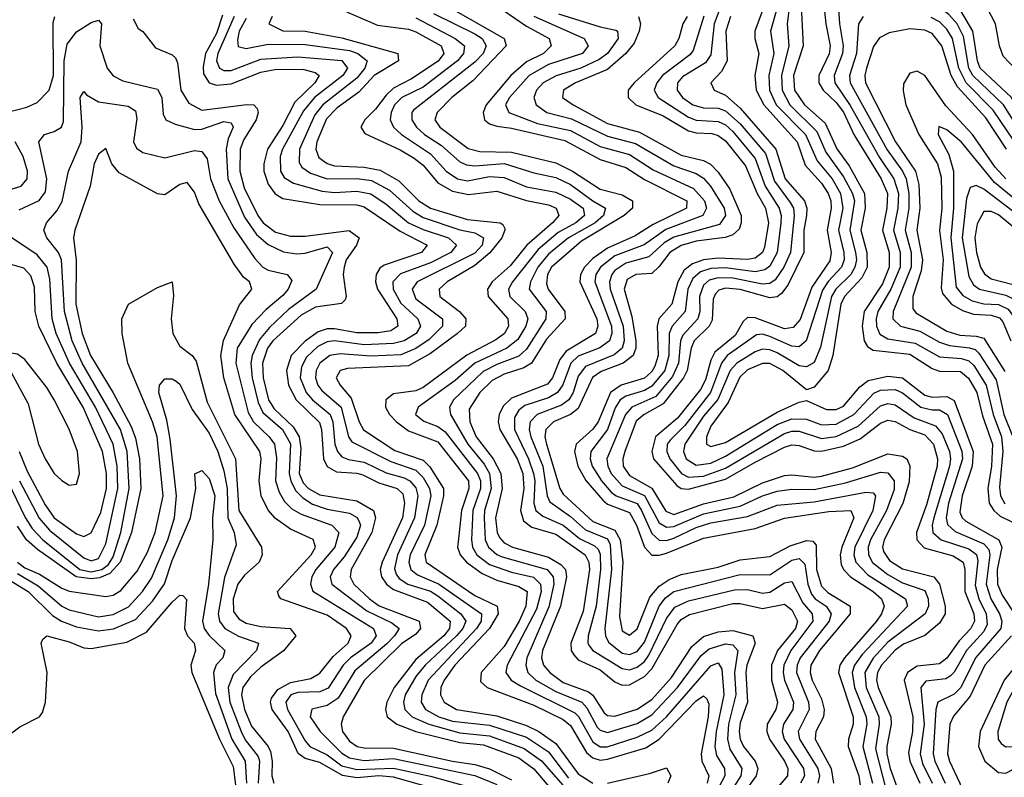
# Model space of a CAD drawing. Header units: inches. Extents: x 501365 to 657855, y 482276 to 547543.
# Tile 774 of 957: x 597236 to 599906, y 540566 to 542621. Entities that reach past the tile are written whole.
import ezdxf

# ---------------------------------------------------------------- set-up
doc = ezdxf.new("R2010")
doc.units = ezdxf.units.IN
doc.header["$MEASUREMENT"] = 0
doc.layers.add('A5594', color=7, linetype='Continuous')

msp = doc.modelspace()

# ---------------------------------------------------------------- linework, layer by layer
at = {"layer": 'A5594', "color": 5}
for points, elevation in [([(600000, 542263.9), (599970, 542285.3), (599903.7, 542390), (599820.3, 542470), (599810.1, 542490.1), (599795.5, 542575.5), (599777.8, 542610), (599755.8, 542635.8), (599730, 542654.5), (599710, 542662.8), (599613.9, 542673.9), (599590, 542681.5), (599576.2, 542690), (599569.3, 542709.3), (599583.1, 542750), (599616.8, 542803.2), (599635.5, 542844.5), (599652.9, 542947.1), (599666.5, 542993.5), (599690, 543016.8), (599750, 543023.3), (599870, 542989), (599990, 542984.8), (600000, 542988.6)], 3740), ([(600000, 542300), (599980.1, 542320.1), (599925.1, 542410), (599840.6, 542490), (599833.2, 542510), (599820.9, 542590), (599787.5, 542647.5), (599745.9, 542685.9), (599656, 542716), (599637.1, 542730), (599635.7, 542750), (599670, 542850), (599682.2, 542937.8), (599698.3, 542961.7), (599710, 542970.5), (599730, 542975.7), (599770, 542974.8), (599870, 542946), (599990, 542940.9), (600000, 542944.8)], 3720), ([(600000, 542408.9), (599971.5, 542450), (599902.5, 542522.5), (599892.8, 542550), (599882.1, 542610), (599850.6, 542670.6), (599810, 542720.2), (599752.4, 542770), (599742.4, 542790), (599739.6, 542830), (599743.1, 542850), (599756.6, 542863.4), (599810, 542865.9), (599990, 542847.9), (600000, 542849.2)], 3680), ([(599403.9, 542783.9), (599422, 542610), (599433.4, 542550), (599431, 542529), (599403.2, 542470), (599403.4, 542450), (599414.3, 542430), (599450, 542396.4), (599470.3, 542370.3), (599497.7, 542310), (599572.1, 542190), (599589.4, 542150), (599587.8, 542110), (599575.2, 542050), (599593.3, 541990), (599593.5, 541950), (599575.2, 541904.8), (599525.9, 541830), (599520.6, 541790), (599526.3, 541750), (599535.1, 541735.1), (599550, 541724.5), (599650, 541713.8), (599710, 541675.3), (599730, 541668.2), (599786.9, 541666.9), (599808.5, 541648.5), (599831, 541610), (599846.7, 541546.7), (599874.1, 541470), (599871.1, 541410), (599861.2, 541350), (599864.6, 541310), (599877.5, 541290), (599894.9, 541274.9), (599948.7, 541248.7)], 3720), ([(599350.2, 542749.8), (599360.7, 542550), (599334.4, 542470), (599336.8, 542430), (599364.5, 542390), (599420.5, 542340.5), (599451.4, 542271.4), (599484.9, 542224.9), (599526.7, 542150), (599529, 542110), (599517.2, 542050), (599533, 541990), (599533.9, 541950), (599519.3, 541920.7), (599472.5, 541870), (599462.7, 541850), (599441.3, 541710), (599428, 541670), (599390, 541624.3), (599370, 541617.3), (599305.3, 541670), (599270, 541688.6), (599250, 541689), (599210, 541671.1), (599188.5, 541651.5), (599157.2, 541582.8), (599110, 541519.1), (599098.5, 541490), (599098.5, 541470), (599110, 541463.8), (599150, 541474.8), (599290, 541557.1), (599350, 541584), (599370, 541587.9), (599423.8, 541563.8), (599450, 541563.8), (599470, 541573.1), (599514.4, 541625.6), (599537, 541643), (599590, 541654.7), (599630, 541650), (599690, 541603), (599710, 541597.3), (599750, 541599.6), (599770, 541588.4), (599821.7, 541450), (599818.7, 541410), (599791.5, 541330), (599785.7, 541285.7), (599791.2, 541270), (599801.3, 541261.3), (599890.7, 541210.7), (599899.2, 541190), (599886.9, 541130), (599887.7, 541090), (599899.8, 541059.8), (599933.4, 541010)], 3680), ([(598359.5, 542679.5), (598550, 542570.6), (598554.8, 542550), (598464.9, 542455.1), (598408.3, 542410), (598368, 542370), (598362.1, 542350), (598375.5, 542330), (598451.9, 542271.9), (598483.7, 542263.8), (598570, 542262.1), (598690, 542233.2), (598735.1, 542210), (598810, 542161.9), (598870, 542146.4), (598897.8, 542130), (598897.9, 542110), (598875.1, 542090), (598759.1, 542020.9), (598678.3, 541950), (598667, 541930), (598664.6, 541904.6), (598669.1, 541890), (598714.5, 541830), (598715.2, 541810), (598664.9, 541755.1), (598623.9, 541690), (598603.4, 541676.6), (598550, 541659.4), (598517.4, 541642.6), (598483.5, 541610), (598455.1, 541564.9), (598456.5, 541530), (598473.9, 541490), (598520, 541430), (598540.3, 541390), (598544.2, 541350), (598526.6, 541270), (598530.5, 541230.5), (598536.7, 541216.7), (598550, 541201.9), (598572, 541190), (598670, 541163.6), (598703.8, 541143.8), (598716.2, 541130), (598718.7, 541110), (598702.7, 541030), (598653.7, 540910), (598650.7, 540890), (598656.5, 540870), (598673.9, 540850), (598710, 540823.6), (598778.2, 540798.2), (598790, 540788.9), (598821.1, 540741.1), (598830, 540733.4), (598850, 540732), (598910, 540751), (598950, 540777.5), (599003.5, 540836.5), (599058.6, 540921.4), (599090, 540948), (599130, 540960.8), (599170, 540964), (599224, 540950), (599230.4, 540930.4), (599207.5, 540870), (599205, 540850), (599210, 540770), (599190, 540713.5), (599187.4, 540690), (599190, 540670), (599198.9, 540650), (599230.7, 540610), (599237.6, 540590), (599233, 540570), (599189.7, 540510)], 3380), ([(599453.4, 542693.4), (599458.7, 542610), (599469, 542550), (599467.5, 542530), (599445, 542470), (599446.7, 542450), (599488.3, 542388.3), (599567.8, 542247.8), (599606.8, 542190), (599618.7, 542150), (599617.4, 542110), (599605.1, 542050), (599623.9, 541990), (599623.1, 541950), (599598.6, 541890), (599563.2, 541830), (599558.1, 541810), (599559.3, 541790), (599568.5, 541768.5), (599590, 541755.4), (599664.2, 541744.2), (599730, 541706.5), (599790, 541701.8), (599810, 541695.6), (599823, 541683), (599856.9, 541630), (599875.3, 541550), (599898.6, 541490), (599901.8, 541450), (599893.2, 541353.2), (599895.7, 541330), (599907.6, 541307.6)], 3740), ([(599141.9, 542670), (599118.8, 542610), (599110, 542526.2), (599095.6, 542504.4), (599033.3, 542466.7), (599019.6, 542450), (599019.3, 542430), (599033.6, 542410), (599061.5, 542390), (599090, 542382.6), (599130, 542381.6), (599150, 542374.4), (599190, 542339.2), (599258, 542258), (599283.1, 542183.1), (599325.6, 542125.6), (599334, 542110), (599336.1, 542090), (599326.2, 541990), (599308.4, 541950), (599284.6, 541915.4), (599270, 541905.9), (599250, 541903.5), (599170, 541920), (599130, 541921.4), (599105.6, 541914.4), (599090, 541901), (599079.6, 541870), (599080.6, 541830), (599075.3, 541810), (599034.4, 541765.6), (599028, 541750), (599022.3, 541690), (599006.5, 541653.5), (598960.8, 541599.2), (598896, 541570), (598878.7, 541550), (598827.9, 541430), (598830.7, 541410), (598839.6, 541390), (598870, 541357), (598930.5, 541330.5), (598970, 541256.7), (598990, 541244.4), (599010, 541246.4), (599090, 541281.3), (599190, 541301.6), (599250, 541329.7), (599290, 541342.5), (599330, 541348.1), (599390, 541346.5), (599475.3, 541364.7), (599570, 541393.5), (599590, 541391.9), (599607.1, 541370), (599607.1, 541347.1), (599586.8, 541290), (599543, 541210), (599536.9, 541190), (599537.6, 541170), (599548.7, 541148.7), (599590, 541116.4), (599630, 541094.1), (599690, 541072.7), (599699, 541050), (599700.5, 541030), (599691.6, 541010), (599590, 540932.8), (599550.3, 540889.7), (599527.8, 540850), (599531.6, 540810), (599565.7, 540730), (599567, 540710), (599556.6, 540643.4), (599585.2, 540530)], 3560), ([(599256.2, 542663.8), (599229.4, 542590), (599229.6, 542570), (599240.4, 542530), (599229.6, 542470), (599233.5, 542430), (599254.1, 542390), (599344.1, 542290), (599366.3, 542226.3), (599410, 542178.1), (599428.6, 542150), (599435.7, 542130), (599436.6, 542110), (599425.7, 542050), (599436.6, 541990), (599432.6, 541967.4), (599384.2, 541895.8), (599352.2, 541807.7), (599333.7, 541786.3), (599310, 541782.5), (599230, 541813), (599210, 541813.3), (599197.7, 541802.3), (599175.7, 541764.3), (599121, 541719), (599110, 541697.8), (599095.6, 541644.4), (599081.7, 541618.3), (599019.6, 541540.4), (598960.4, 541490), (598949.9, 541450), (598954.9, 541430), (599018, 541358), (599030, 541349.3), (599050, 541347.6), (599150, 541375.3), (599230, 541421.3), (599310, 541462.1), (599330, 541468), (599350, 541466), (599390, 541451.9), (599410, 541450.9), (599470, 541464.7), (599515.4, 541484.6), (599570, 541527), (599590, 541535.2), (599610, 541531.4), (599649.3, 541509.3), (599690, 541495.3), (599713.6, 541470), (599724.5, 541430), (599723.7, 541410), (599694.7, 541305.3), (599667.5, 541230), (599668.3, 541210), (599689, 541189), (599767.1, 541167.1), (599794.3, 541150), (599799.1, 541130), (599799.3, 541070), (599823.1, 541010), (599824.8, 540990), (599815.5, 540970), (599783.7, 540936.3), (599750, 540889.3), (599730, 540874), (599670, 540867.7), (599643.2, 540850), (599634.8, 540830), (599658.1, 540730), (599657.4, 540690), (599646.5, 540633.5), (599649.3, 540610), (599676.8, 540550)], 3620), ([(599288.9, 542651.1), (599272.3, 542590), (599280.8, 542530), (599267.6, 542470), (599269.5, 542430), (599287.5, 542390), (599366.5, 542310), (599398.4, 542238.4), (599439.2, 542190), (599461.9, 542150), (599467.8, 542110), (599456.5, 542050), (599471, 541990), (599471.4, 541970), (599464.2, 541950), (599428.5, 541911.5), (599412.5, 541887.5), (599369, 541750), (599350, 541734.2), (599330, 541735.5), (599270, 541762.3), (599250, 541768.3), (599233.7, 541766.3), (599154.6, 541710), (599138.9, 541690), (599109.5, 541610), (599039.4, 541520.6), (598999.7, 541480.3), (598992.2, 541470), (598990.5, 541450), (598998.8, 541430), (599030.7, 541390.7), (599050, 541380.2), (599090, 541383.2), (599150, 541404.7), (599310, 541498.7), (599330, 541504.8), (599350, 541504.7), (599410, 541485.5), (599450, 541490.5), (599510, 541519.1), (599570, 541574.1), (599590, 541580.4), (599610, 541576.6), (599661.2, 541541.2), (599719.6, 541519.6), (599737.5, 541497.5), (599757.1, 541450), (599759.7, 541430), (599757.2, 541410), (599715.1, 541270), (599710.4, 541250), (599712.2, 541230), (599734.4, 541210), (599810, 541185.6), (599830.4, 541170.4), (599833.8, 541153.8), (599827.3, 541087.3), (599837.1, 541050), (599856.8, 541010), (599859, 540981), (599850, 540961.8), (599803.6, 540910), (599770, 540851.4), (599759.3, 540840.7), (599747, 540833), (599693.1, 540826.9), (599679.7, 540810), (599688.3, 540710), (599677.9, 540630), (599683.7, 540603.8), (599710.6, 540550)], 3640), ([(599325.1, 542674.9), (599316.8, 542610), (599321.9, 542550), (599301.9, 542470), (599303.6, 542430), (599324.5, 542390), (599397.8, 542317.8), (599421.7, 542261.7), (599470, 542195.5), (599494.6, 542150), (599499.7, 542130), (599487.3, 542050), (599502.5, 541990), (599504.7, 541970), (599500.9, 541950), (599489.4, 541930), (599449.4, 541890.6), (599437, 541870), (599407.1, 541732.9), (599390, 541691.2), (599370, 541679.3), (599350, 541682.5), (599290, 541717.2), (599270, 541725.7), (599250, 541727.6), (599230, 541720.3), (599180.3, 541690), (599163, 541670), (599129.1, 541590.9), (599090, 541546.2), (599040, 541470), (599035.6, 541450), (599043.7, 541430), (599070, 541413.2), (599110, 541418.3), (599150, 541437.2), (599290, 541523), (599330, 541538.3), (599370, 541537.6), (599410, 541522.7), (599450, 541524.3), (599498, 541550), (599552.1, 541607.9), (599570, 541616.5), (599610, 541618.4), (599630, 541609.1), (599679.3, 541570), (599710, 541562.6), (599730, 541563.4), (599751.5, 541550), (599790.7, 541450.7), (599792.8, 541430), (599754.8, 541310), (599748.3, 541270), (599751.5, 541251.5), (599772.8, 541232.8), (599850, 541199.4), (599863.9, 541183.9), (599866.5, 541170), (599856.7, 541090), (599869.5, 541050), (599893.2, 541010), (599899.6, 540990), (599896.2, 540970), (599827.6, 540890), (599788.2, 540810), (599770, 540791.8), (599726, 540770), (599720.4, 540750), (599713.1, 540630), (599717.4, 540610), (599745.9, 540550)], 3660), ([(597199.4, 542370), (597255.6, 542384.4), (597283.3, 542396.7), (597316, 542430), (597327.6, 542470), (597326.5, 542613.5), (597331.4, 542630)], 3180), ([(597543.7, 542623.7), (597557.6, 542597.6), (597570, 542588.9), (597604.8, 542544.8), (597650, 542525.9), (597658.2, 542518.2), (597664.1, 542504.1), (597672.7, 542430), (597695.1, 542395.1), (597730, 542375.7), (597851.6, 542391.6), (597870.7, 542390.7), (597880, 542380), (597882.7, 542370), (597877, 542350), (597843.6, 542296.4), (597834.4, 542270), (597832.9, 542210), (597844.8, 542164.8), (597881.9, 542090), (597896.4, 542070), (597930, 542044.9), (597970, 542034.5), (598010, 542033.7), (598129.8, 542049.8), (598156.3, 542030), (598149.4, 542010), (598121, 541970), (598115.7, 541950), (598113.4, 541930), (598121.7, 541870), (598118.4, 541861.6), (598108.7, 541851.3), (598038.5, 541841.5), (597999.8, 541820.2), (597922.9, 541750), (597907.9, 541730), (597894.2, 541690), (597896.4, 541650), (597911.1, 541590), (597926.1, 541566.1), (597977.3, 541517.3), (597993.7, 541490), (597998.3, 541458.3), (597994.3, 541390), (598004.8, 541364.8), (598018.9, 541350), (598050, 541332.7), (598150, 541316.5), (598195.6, 541290), (598201.2, 541270), (598191, 541230), (598134.8, 541130), (598132, 541110), (598141.8, 541090), (598184.2, 541050), (598211.1, 541031.1), (598319.4, 540990), (598322.9, 540970), (598310, 540954.5), (598271.8, 540928.2), (598170, 540829), (598113.3, 540730), (598108, 540710), (598111.7, 540690), (598130, 540664.1), (598151, 540650), (598170, 540645.7), (598250, 540645.5), (598410.1, 540610.1), (598470, 540601.3), (598510, 540589.4), (598570, 540559.3)], 3180), ([(597786.4, 542633.6), (597770, 542583.6), (597740.4, 542530), (597733.7, 542493.7), (597734.9, 542474.9), (597749.8, 542450), (597770, 542443.9), (597810, 542447.6), (597890, 542479.4), (597932.8, 542487.2), (598006.5, 542486.5), (598037.7, 542477.7), (598048.1, 542470), (598036.2, 542450), (597982.6, 542397.4), (597950, 542334.5), (597908.2, 542270), (597898.1, 542230), (597898.5, 542210), (597910, 542175.3), (597929.2, 542149.2), (597950, 542136.3), (598050, 542120.3), (598150, 542119.1), (598170, 542113.8), (598267.4, 542047.4), (598341.2, 542010), (598325.3, 541990), (598224.6, 541955.5), (598213.1, 541946.9), (598202.9, 541930), (598201.2, 541910), (598206.3, 541890), (598258.5, 541810), (598261.3, 541790), (598242.4, 541777.6), (598208.1, 541771.9), (598150, 541771.7), (598090, 541782.3), (598070, 541782.3), (598045.4, 541774.6), (598010, 541749.3), (597972.3, 541710), (597959.7, 541670), (597964.8, 541630), (597986.2, 541590), (598048.9, 541528.9), (598054.7, 541510), (598060.2, 541430), (598070, 541408.9), (598094.8, 541394.8), (598150, 541391.3), (598166.3, 541386.3), (598210, 541364.7), (598259.7, 541350), (598274.7, 541334.7), (598279.9, 541310), (598273.8, 541270), (598218.9, 541150), (598213.7, 541130), (598217, 541110), (598230.3, 541090), (598250, 541075.4), (598341.6, 541041.6), (598403.6, 540990), (598401.3, 540970), (598385.9, 540950), (598310, 540885.7), (598251.3, 540810), (598231.2, 540770), (598228, 540750), (598232.1, 540730), (598259, 540710), (598310.1, 540690.1), (598430, 540660.6), (598493.9, 540653.9), (598590, 540619.1), (598630, 540588.7), (598731.4, 540470)], 3220), ([(597817.6, 542630), (597773.8, 542530), (597769.5, 542509.5), (597777.5, 542490), (597790, 542483.1), (597810, 542483.6), (597890, 542514.2), (597990, 542520.2), (598110, 542511), (598125.3, 542490), (598112.5, 542470), (598035.4, 542410), (598006, 542374), (597949, 542270), (597942.2, 542250), (597942.9, 542210), (597953.1, 542193.1), (597978.2, 542178.2), (598056.4, 542156.4), (598090, 542152.7), (598150, 542156.5), (598188.6, 542148.6), (598230, 542121.3), (598290.6, 542070.6), (598330, 542052.2), (598399.2, 542030), (598420.5, 542010), (598405.1, 541990), (598350, 541962.2), (598268.3, 541931.7), (598248.2, 541910), (598248.7, 541890), (598270, 541852), (598315.8, 541810), (598323.1, 541790), (598311.2, 541770), (598278.8, 541750), (598250, 541742.5), (598170, 541739.7), (598090, 541750), (598070, 541747.7), (598045, 541735), (598013.7, 541706.3), (598000, 541680), (597997, 541650), (598012.8, 541610), (598030, 541590), (598078.1, 541550), (598085.4, 541530), (598090.7, 541470), (598097.6, 541450), (598110, 541435.5), (598128, 541428), (598170, 541421.1), (598230, 541392.1), (598278.5, 541378.5), (598294.4, 541370), (598310, 541351), (598315.3, 541330), (598306.7, 541270), (598260.7, 541170), (598252.6, 541132.6), (598257.2, 541117.2), (598265.2, 541105.2), (598288.3, 541090), (598350, 541070.8), (598370, 541058.1), (598432.4, 541010), (598445.5, 540990), (598438.1, 540970), (598420.9, 540950), (598335.3, 540870), (598310, 540839.4), (598281.7, 540790), (598276.5, 540770), (598280.8, 540750), (598300.1, 540730), (598345.4, 540710), (598430, 540687.2), (598510, 540678.8), (598604.4, 540644.4), (598651.1, 540611.1), (598734.7, 540514.7)], 3240), ([(597850, 542624.3), (597831.7, 542590), (597826.7, 542566.7), (597828.6, 542548.6), (597850, 542543), (597910, 542555.4), (598010, 542554.2), (598130, 542537.6), (598152.8, 542530), (598177.9, 542510), (598171.9, 542490), (598150, 542462.9), (598058.2, 542390), (598036.7, 542363.3), (597995, 542270), (597993.6, 542233.6), (598001.3, 542221.3), (598025, 542205), (598070, 542189.3), (598150, 542190.3), (598190, 542185.3), (598238.7, 542158.7), (598302, 542102), (598330, 542084.3), (598430, 542051.3), (598470, 542042.8), (598493.9, 542030), (598490.3, 542010), (598470, 541987.8), (598314.2, 541910), (598300.2, 541890), (598310, 541863.7), (598382.9, 541810), (598382.7, 541790), (598346.4, 541753.6), (598310, 541729.2), (598270, 541712.5), (598188.4, 541708.4), (598105.2, 541714.8), (598077.4, 541710), (598050.2, 541689.8), (598040, 541670), (598038.4, 541650), (598044.6, 541630), (598055.7, 541615.7), (598107.9, 541570), (598127.7, 541490), (598136.5, 541476.5), (598242.4, 541422.4), (598310, 541399.7), (598330, 541379.2), (598347.6, 541350), (598351.1, 541330), (598333.9, 541250), (598294.8, 541170), (598291.1, 541150), (598296.5, 541130), (598315.1, 541115.1), (598371.4, 541091.4), (598488.1, 541010), (598487.7, 540990), (598474.5, 540970), (598343.5, 540830), (598326.1, 540790), (598325.1, 540770), (598336.9, 540750), (598372.8, 540730), (598410, 540718.7), (598510, 540707.7), (598610, 540675.1), (598670, 540635), (598724.1, 540564.1)], 3260), ([(597920.8, 542630), (597912.1, 542610), (597950, 542591.4), (598010, 542590.5), (598110, 542572.1), (598261.7, 542530), (598263.1, 542510), (598197, 542470), (598155.3, 542424.7), (598097.3, 542382.7), (598067.9, 542352), (598041.8, 542290), (598039.1, 542270), (598047.5, 542247.5), (598070, 542231.4), (598090, 542225.3), (598170, 542221.5), (598213.5, 542213.5), (598264, 542184), (598318.1, 542130), (598350, 542109.7), (598450, 542079.7), (598538.8, 542070), (598546, 542066), (598552.9, 542052.9), (598543.9, 542030), (598511.3, 541988.7), (598470, 541954.5), (598395.4, 541910), (598373.3, 541890), (598375.8, 541870), (598428.8, 541830), (598446.3, 541810), (598445, 541790), (598423.3, 541770), (598350, 541716.1), (598290, 541682.4), (598125.3, 541674.7), (598105.5, 541670), (598094.1, 541650), (598104.8, 541630), (598134.9, 541594.9), (598156.6, 541530), (598168.8, 541508.8), (598252.9, 541452.9), (598330, 541426.3), (598348, 541408), (598385.7, 541350), (598385.7, 541330), (598367.1, 541250), (598334.4, 541170), (598338.3, 541150), (598470, 541059), (598531, 541030), (598533.6, 541010), (598510.2, 540969.8), (598416.2, 540870), (598387, 540830), (598378.5, 540810), (598377, 540790), (598386.8, 540770), (598420.8, 540750), (598530, 540732.6), (598610, 540706.8), (598644, 540690), (598690, 540657.4), (598750, 540575.4), (598790, 540550.4)], 3280), ([(598105.8, 542650), (598206.6, 542606.6), (598290, 542596.1), (598310, 542588.7), (598378.9, 542550), (598385.8, 542530), (598370.9, 542509.1), (598298.8, 542461.2), (598250, 542435.2), (598230, 542416.9), (598201.3, 542378.7), (598172.2, 542350), (598161, 542330), (598172.3, 542312.3), (598268, 542268), (598305.4, 542245.5), (598330, 542226.4), (598370, 542179.1), (598410, 542156.6), (598452.8, 542147.2), (598530, 542156.4), (598610, 542130.7), (598670, 542119.2), (598690.6, 542110), (598697.7, 542090), (598680.7, 542070), (598611.3, 542010), (598566.1, 541953.9), (598517.4, 541910), (598505, 541890), (598506.4, 541870), (598559.8, 541810), (598561.6, 541790), (598550.6, 541770), (598527.3, 541752.7), (598448.5, 541711.5), (598330, 541623.5), (598310, 541614.8), (598250, 541606.2), (598228.6, 541590), (598228, 541570), (598238.8, 541550), (598257.7, 541530), (598290, 541505.9), (598370, 541476.4), (598452.7, 541370), (598454.4, 541350), (598434.5, 541290), (598424.9, 541204.9), (598423.4, 541190), (598430.3, 541170), (598448.1, 541150), (598490, 541118.7), (598530, 541101.2), (598590, 541083.7), (598612.4, 541070), (598608.8, 541030), (598590.4, 540990), (598550, 540921), (598487.4, 540850), (598485.7, 540825.7), (598504.1, 540810), (598630, 540762.2), (598710, 540723.2), (598730, 540706.6), (598773.2, 540633.2), (598790, 540618.5), (598810, 540613), (598830, 540615.2), (598933.5, 540646.5), (598970.5, 540669.5), (599070, 540773.7), (599090, 540787.2), (599099.2, 540779.2), (599104.8, 540764.8), (599103.3, 540730), (599083.8, 540630), (599086, 540610), (599104.6, 540570), (599100.4, 540550)], 3320), ([(598310, 542626.4), (598417.3, 542570), (598442.3, 542550), (598439.8, 542530), (598423.4, 542510), (598330, 542438.6), (598271.9, 542410), (598252.1, 542390), (598243.1, 542370), (598240.8, 542350), (598249.7, 542330), (598271.8, 542310), (598350, 542257.3), (598392.3, 542210), (598423.6, 542190), (598450, 542183.9), (598510, 542195.6), (598550, 542193.2), (598610, 542167.7), (598690, 542153.3), (598730, 542134.1), (598763.6, 542110), (598767.3, 542090), (598743.9, 542070), (598696.1, 542043.9), (598641.8, 541998.2), (598572.4, 541910), (598561.5, 541890), (598564.8, 541870), (598606.8, 541830), (598613.6, 541810), (598608.7, 541790), (598586.4, 541753.6), (598556.6, 541730), (598470.4, 541689.6), (598417, 541643), (598316.8, 541570), (598309.6, 541550), (598332.3, 541532.3), (598370, 541517.8), (598390, 541503.3), (598477.8, 541390), (598485.2, 541370), (598485.2, 541350), (598465.2, 541290), (598461.6, 541210), (598464, 541190), (598475.9, 541170), (598510, 541143.3), (598570, 541122.3), (598629, 541109), (598648.2, 541090), (598650, 541070), (598637.7, 541022.3), (598558.3, 540870), (598554.6, 540850), (598568.9, 540830), (598593.9, 540813.9), (598741.4, 540741.4), (598751.5, 540731.5), (598790, 540662.3), (598810, 540649.1), (598829, 540649), (598910, 540674.6), (598950, 540694.1), (598990, 540730.3), (599110, 540868.8), (599130, 540876.9), (599139.6, 540859.6), (599145, 540790), (599124.8, 540690), (599121.2, 540650), (599125.6, 540625.6), (599147.1, 540590), (599148.1, 540570), (599116.5, 540510)], 3340), ([(598358.2, 542638.2), (598470, 542582.6), (598490.3, 542570), (598500.9, 542550), (598493, 542530), (598470, 542506.5), (598303.8, 542376.2), (598299.1, 542370), (598299.8, 542350), (598312.1, 542330), (598334.2, 542310), (598380.2, 542280.2), (598430, 542235.7), (598447.5, 542227.5), (598470, 542225.2), (598550, 542231.4), (598630, 542206.1), (598690, 542193.4), (598730, 542174.5), (598790, 542129.8), (598825, 542110), (598819.2, 542090), (598796.8, 542070), (598724.6, 542030), (598670, 541985.4), (598641.3, 541950), (598621, 541910), (598617.9, 541890), (598663.5, 541830), (598663.2, 541810), (598610, 541727.4), (598590, 541708.4), (598530, 541686.2), (598493.1, 541666.9), (598412.4, 541590), (598401.4, 541570), (598404.5, 541550), (598450.9, 541470), (598495.7, 541415.7), (598510.2, 541390), (598514.7, 541350), (598496.7, 541290), (598495.5, 541270), (598497.9, 541210), (598506.9, 541190), (598530, 541170.3), (598544.3, 541164.3), (598666.5, 541130), (598682.8, 541110), (598684.2, 541090), (598671.2, 541028.8), (598611.6, 540890), (598608.6, 540870), (598613.7, 540850), (598635.9, 540830), (598690, 540798.5), (598760.1, 540770), (598774.2, 540754.2), (598802.4, 540702.4), (598810, 540694), (598830, 540687.4), (598910, 540712.5), (598950, 540735.4), (599020.2, 540810), (599083.9, 540896.1), (599105.8, 540914.2), (599150, 540927.8), (599170, 540925.5), (599183.8, 540910), (599174.4, 540850), (599177.5, 540790), (599158, 540710), (599155, 540670), (599162, 540642), (599194.4, 540590), (599191.1, 540570), (599153.3, 540510)], 3360), ([(598547.4, 542647.4), (598610, 542603.5), (598672.1, 542570), (598677.6, 542550), (598656, 542530), (598610, 542506.8), (598568.3, 542470), (598501.4, 542390), (598493.3, 542370), (598496.8, 542350), (598510, 542338.8), (598530, 542332.2), (598570, 542327), (598713.9, 542293.9), (598810, 542242.1), (598880, 542220), (598930, 542188.2), (599045.2, 542130), (599044.5, 542110), (598954.2, 542065.8), (598904.9, 542035.1), (598830, 542001.7), (598790, 541973.5), (598767.3, 541950), (598756.6, 541930), (598754.7, 541910), (598801.4, 541810), (598803.8, 541790), (598797, 541770), (598717.5, 541722.5), (598700.8, 541699.2), (598680.8, 541650), (598667.1, 541632.9), (598570, 541594.8), (598547.2, 541572.8), (598535.8, 541550), (598533.8, 541530), (598538.3, 541510), (598584.8, 541430), (598600.2, 541390), (598603.2, 541350), (598594.4, 541290), (598602.3, 541262.3), (598624.5, 541244.5), (598690, 541226.1), (598769.1, 541170), (598779.5, 541150), (598780.8, 541130), (598764.1, 541015.9), (598731, 540930), (598731.9, 540910), (598738.3, 540898.3), (598750, 540884.8), (598810, 540857.5), (598850, 540825.4), (598870, 540816.1), (598890, 540817.4), (598930, 540839.4), (598950, 540860.2), (599019.1, 540980.9), (599030, 540994.1), (599051.9, 541008.1), (599170, 541037.6), (599190, 541037.2), (599250, 541023.6), (599310, 541035.7), (599330, 541020.4), (599344.7, 540990), (599339.4, 540970), (599291.1, 540910), (599275, 540870), (599274.3, 540830), (599291.1, 540770), (599286.1, 540750), (599263, 540710), (599261.6, 540690), (599269.2, 540670), (599310.1, 540609.9), (599319, 540590), (599317.8, 540570), (599267, 540510)], 3420), ([(598630.6, 542630.6), (598766.5, 542570), (598777.5, 542550), (598762.3, 542530), (598670, 542499.8), (598617.9, 542470), (598564.1, 542410), (598553.6, 542390), (598562.1, 542370), (598640.2, 542340.2), (598730, 542320.9), (598810, 542277.5), (598890, 542255.5), (598954, 542214), (599063, 542163), (599093.1, 542130), (599098.2, 542110), (599088.3, 542090), (598988.1, 542051.9), (598929.2, 542010.9), (598850, 541980.7), (598811, 541950), (598798.3, 541930), (598795.2, 541910), (598840.6, 541790), (598841.7, 541770), (598835, 541750), (598809.2, 541730.8), (598750, 541708.7), (598730.3, 541689.7), (598709.1, 541630.9), (598694.7, 541610), (598670, 541595.8), (598605.5, 541574.5), (598590, 541562.4), (598577.9, 541542.1), (598577.5, 541510), (598616.1, 541430), (598629.7, 541390), (598632.9, 541370), (598630, 541310), (598635.8, 541290), (598654.4, 541274.4), (598710, 541250.4), (598754.2, 541214.2), (598794.4, 541194.4), (598804.8, 541184.8), (598810, 541171.8), (598811.1, 541130), (598799.1, 541030), (598777.3, 540950), (598776.6, 540930), (598781.5, 540921.5), (598790.4, 540910), (598870, 540861.1), (598890, 540858.1), (598910, 540864.5), (598930, 540880.5), (598942.4, 540897.6), (598990, 540997.2), (599012.2, 541027.8), (599050, 541044.9), (599174.5, 541074.5), (599210, 541075.2), (599250, 541065.3), (599270, 541068.6), (599310, 541093.9), (599330, 541096.9), (599359.2, 541039.1), (599384.8, 541010), (599386.8, 540990), (599326.8, 540910), (599308.3, 540870), (599306.3, 540850), (599310.1, 540829.9), (599334.2, 540770), (599332.7, 540750), (599307.5, 540710), (599303.4, 540690), (599309.4, 540670), (599361.7, 540590), (599363.8, 540570), (599353.5, 540550)], 3440), ([(598697.3, 542637.3), (598810, 542601.6), (598852.7, 542592.7), (598857.1, 542590), (598858.5, 542570), (598830.3, 542530), (598807.1, 542513), (598757.5, 542490), (598690.5, 542469.5), (598655.9, 542450), (598637.6, 542430), (598630.4, 542410), (598636.6, 542390), (598665.4, 542370), (598732.7, 542352.7), (598830, 542305.2), (598905.6, 542285.6), (599010, 542224.5), (599070, 542204), (599090, 542191.4), (599109.6, 542169.6), (599146.4, 542110), (599149.5, 542090), (599133.8, 542066.2), (599010, 542031), (598984, 542016), (598942, 541978), (598879.4, 541960.6), (598850, 541940.6), (598841.4, 541930), (598835, 541910), (598837.3, 541890), (598872.2, 541790), (598875.5, 541750), (598869.4, 541730.6), (598847.6, 541712.4), (598770, 541680.3), (598750, 541654), (598736.6, 541610), (598724.9, 541590), (598704.8, 541575.2), (598639.3, 541550), (598620.2, 541530), (598617.4, 541510), (598622.1, 541490), (598654.7, 541410), (598666.5, 541330), (598673.3, 541313.3), (598730, 541274), (598770, 541237.7), (598830, 541213), (598837.3, 541197.3), (598840.8, 541130), (598822.7, 540970), (598824.3, 540950), (598832.7, 540932.7), (598870, 540902.7), (598890, 540899), (598910, 540907.1), (598930, 540933), (598970, 541030), (598986.8, 541053.2), (599010, 541070.2), (599190, 541116), (599270, 541115.4), (599330, 541155), (599350, 541159.8), (599364.6, 541144.6), (599373.3, 541090), (599383.3, 541063.3), (599392.7, 541050), (599422.7, 541030), (599436.5, 541010), (599430.9, 540990), (599352.1, 540890), (599344.3, 540870), (599342.7, 540850), (599375, 540770), (599376.6, 540750), (599347, 540690), (599350.3, 540670), (599399.9, 540590), (599404.7, 540570), (599400.4, 540550)], 3460), ([(598914, 542630), (598919.6, 542610), (598916.2, 542590), (598902.1, 542557.9), (598879.7, 542530), (598830, 542486.6), (598743.4, 542450), (598711.1, 542430), (598708.3, 542410), (598736.8, 542390), (598830, 542340.2), (598916.4, 542316.4), (599030, 542253.8), (599090, 542239.6), (599109.6, 542229.6), (599130, 542207.8), (599161.4, 542161.4), (599192.7, 542090), (599192.7, 542070), (599186.6, 542053.4), (599170, 542037.7), (599149.4, 542030.6), (599070, 542020.3), (599030, 542008.7), (598999.2, 541990), (598970, 541951.7), (598950, 541933.1), (598906.7, 541930), (598883.3, 541916.7), (598875.5, 541890), (598896.2, 541816.2), (598907, 541750), (598906.4, 541730), (598899.2, 541710), (598872.9, 541690), (598813, 541667), (598788.9, 541651.1), (598750, 541566.3), (598729.8, 541550.2), (598683.4, 541530), (598663.1, 541510), (598660.4, 541490), (598664.2, 541470), (598700.6, 541350), (598710, 541333.9), (598790, 541260), (598850, 541237), (598864.6, 541210), (598871.6, 541150), (598862.4, 541002.4), (598870, 540963.6), (598890, 540951.9), (598910, 540968.9), (598945.1, 541054.9), (598970, 541084.5), (598997, 541103), (599030, 541116), (599130, 541135.9), (599190, 541156.3), (599270, 541165.4), (599325.6, 541194.4), (599370, 541208.9), (599386.8, 541206.8), (599396.1, 541196.1), (599397.1, 541130), (599410, 541084.9), (599427.2, 541067.2), (599487.7, 541030), (599487.9, 541010), (599404.6, 540910), (599381.3, 540870), (599379.9, 540850), (599385.2, 540830), (599410, 540778.9), (599417.5, 540750), (599415.6, 540730), (599394.5, 540690), (599393.5, 540670), (599436.4, 540590), (599443, 540550)], 3480), ([(599045.8, 542630), (599033.9, 542610), (599023.4, 542570), (599012.7, 542550), (598901.9, 542450), (598885.8, 542430), (598886.1, 542410), (598907.1, 542390), (598980.7, 542360.7), (599050, 542320.3), (599070, 542314.8), (599112.6, 542312.6), (599130, 542307.5), (599150, 542292.8), (599204.5, 542224.5), (599235.7, 542150), (599258.3, 542110), (599266.1, 542070), (599256, 542004), (599250, 541989.9), (599230, 541974.1), (599209.5, 541970.5), (599130, 541974.2), (599090, 541970.2), (599060.5, 541959.5), (599038.2, 541941.8), (599021.1, 541910), (599004, 541850), (598969.6, 541810), (598964.6, 541790), (598967.2, 541710), (598958.5, 541681.5), (598950, 541667.4), (598930, 541649.3), (598867.2, 541630), (598838, 541610), (598804.5, 541530), (598789.8, 541510.2), (598744.7, 541470), (598740.3, 541450), (598749.3, 541410), (598771.6, 541371.6), (598817.6, 541317.6), (598830, 541307.4), (598890, 541284.4), (598908.9, 541250), (598930.6, 541190.6), (598950, 541168.7), (598970, 541168.7), (598990, 541174.6), (599090, 541214.7), (599230, 541241.4), (599310, 541269.2), (599430, 541287.4), (599490, 541290), (599497.7, 541270), (599465.3, 541190), (599461.2, 541170), (599463.7, 541143.7), (599469.9, 541129.9), (599489, 541110), (599550.5, 541070.5), (599572.8, 541050), (599579.7, 541030), (599573.1, 541010), (599559.2, 540990), (599472.3, 540890), (599460.3, 540870), (599456.4, 540850), (599495.9, 540730), (599496.2, 540710), (599483.2, 540670), (599482.5, 540650), (599511.8, 540570), (599516.5, 540530)], 3520), ([(599090.8, 542630.8), (599062.4, 542537.6), (599053.6, 542526.4), (598979.2, 542470), (598963.6, 542450), (598956.5, 542430), (598967.5, 542410), (599050, 542356.7), (599070, 542348.8), (599130, 542345.6), (599150, 542336), (599170, 542317.6), (599230, 542244.7), (599257.7, 542170), (599295.8, 542110), (599301.3, 542090), (599300.2, 542070), (599290.2, 541990), (599270, 541952.9), (599256.8, 541943.2), (599230, 541937.7), (599150, 541947.8), (599110, 541946.8), (599082.3, 541937.7), (599060.9, 541919.1), (599048, 541890), (599040.7, 541830), (599005.7, 541790), (598997.5, 541770), (598996.3, 541710), (598985.3, 541670), (598950, 541627.2), (598930, 541615), (598879.5, 541600.5), (598864, 541590), (598851.2, 541568.8), (598830, 541509.3), (598784.7, 541450), (598782.7, 541430), (598788.6, 541410), (598813.9, 541370), (598839.8, 541339.8), (598853.3, 541330), (598910, 541308.6), (598922.5, 541290), (598950, 541227.3), (598970, 541209), (598990, 541208.5), (599010, 541215), (599070, 541243.4), (599110, 541256.6), (599210, 541273.8), (599290, 541304.5), (599390, 541313.5), (599530, 541339.9), (599550, 541337.8), (599556.3, 541330), (599549.6, 541290), (599500.6, 541190), (599498.1, 541170), (599503, 541150), (599535.7, 541115.7), (599638.1, 541050), (599643.6, 541030), (599520.3, 540899.7), (599499.3, 540870), (599493.4, 540850), (599500, 540810), (599531.6, 540730), (599533.1, 540710), (599522, 540650), (599548.1, 540550)], 3540), ([(599163.2, 542630), (599150.8, 542590), (599154.5, 542510), (599138.9, 542481.1), (599110.1, 542450), (599119.1, 542430), (599150, 542416.6), (599190, 542381.2), (599286.3, 542270), (599312, 542190), (599364.3, 542130), (599370.6, 542110), (599369.7, 542090), (599362.1, 542050), (599362.5, 541990), (599318.5, 541901.5), (599301.7, 541878.3), (599290, 541869.5), (599270, 541867.2), (599190, 541889.4), (599150, 541893.3), (599132.1, 541887.9), (599122.5, 541877.5), (599116.8, 541863.2), (599113.9, 541806.1), (599106, 541790), (599064.7, 541750), (599056.4, 541730), (599045.6, 541670), (599036.1, 541650), (598980.7, 541579.3), (598929.1, 541550), (598907.9, 541532.1), (598877, 541450), (598871.7, 541430), (598872.7, 541410), (598890, 541384.4), (598950.3, 541350.3), (598988, 541288), (599010, 541279.3), (599090, 541307.9), (599172.9, 541327.1), (599250, 541364.7), (599310, 541384.4), (599330, 541387.1), (599390, 541380.4), (599410, 541383.4), (599494.7, 541405.3), (599590, 541443.5), (599630, 541437.4), (599641.6, 541430), (599650, 541411.1), (599647.9, 541367.9), (599631, 541309), (599580.5, 541210), (599575.8, 541190), (599578.6, 541178.6), (599594.6, 541154.6), (599630, 541131.6), (599715.1, 541110), (599729.8, 541090), (599745.1, 541030), (599745.9, 541010), (599730, 540984.5), (599690, 540951), (599632.5, 540927.5), (599610, 540910.8), (599572.7, 540870), (599562, 540850), (599559.5, 540830), (599564.3, 540810), (599598.1, 540730), (599599.2, 540710), (599587.1, 540650), (599587.5, 540630), (599596, 540590), (599618.2, 540530)], 3580), ([(599522.8, 542630), (599510.1, 542609.9), (599504.8, 542530), (599486.4, 542470), (599487.6, 542450), (599588.6, 542268.6), (599630, 542210), (599640.1, 542190), (599647.3, 542150), (599646.9, 542110), (599637.1, 542050), (599653.5, 541990), (599653, 541950), (599604.5, 541830), (599603.4, 541810), (599624.3, 541790), (599676.7, 541776.7), (599730, 541746.2), (599757.1, 541737.1), (599811.2, 541731.2), (599826.6, 541726.6), (599836.9, 541716.9), (599884.2, 541644.2), (599904.7, 541550), (599928.6, 541490)], 3760), ([(600000, 542224.6), (599970, 542246.7), (599950, 542266.3), (599876.1, 542376.1), (599802.6, 542450), (599782.5, 542490), (599765.1, 542570), (599750, 542595.8), (599730, 542615.9), (599707.3, 542627.3)], 3760), ([(597234.8, 542105.2), (597288.9, 542131.1), (597305.7, 542154.3), (597309.5, 542190), (597287.9, 542290), (597303, 542310), (597330, 542317.9), (597349.9, 542330), (597355, 542345), (597356.7, 542510), (597365.2, 542554.8), (597390, 542588.2), (597430, 542613.9), (597450, 542620.5), (597458.2, 542610), (597453.4, 542550), (597472.9, 542490), (597489.4, 542469.4), (597515.5, 542455.5), (597610, 542432.7), (597621.9, 542410), (597625.5, 542365.5), (597632.1, 542350), (597657.6, 542337.6), (597710, 542323.1), (597730, 542324.8), (597790, 542345.1), (597810, 542341.5), (597814.7, 542330), (597801.7, 542298.3), (597796.3, 542270), (597800.6, 542190), (597845.4, 542085.4), (597878.5, 542038.5), (597910, 542011.7), (597951.9, 541991.9), (597986.5, 541986.5), (598010, 541988.2), (598070, 542004.8), (598083.9, 541990), (598039.6, 541890), (597965.2, 541834.8), (597913.6, 541786.4), (597886.5, 541753.5), (597866.4, 541710), (597863, 541690), (597866.7, 541650), (597883.2, 541583.2), (597895.5, 541555.5), (597948.3, 541510), (597970, 541471), (597967.2, 541390), (597971, 541370), (597984.1, 541344.1), (598004, 541324), (598030, 541307.5), (598070, 541293.6), (598130, 541282.9), (598151.2, 541271.2), (598157.8, 541257.8), (598160, 541250), (598150, 541218), (598115.6, 541164.4), (598087.1, 541130), (598078, 541110), (598082.3, 541090), (598177.4, 541017.4), (598245.1, 540985.1), (598264.9, 540970), (598252.8, 540950), (598231.4, 540928.6), (598145.3, 540854.7), (598099.3, 540780.7), (598070, 540760.6), (598028.6, 540751.4), (598024.2, 540730), (598050.5, 540690), (598110, 540631.4), (598130, 540618.9), (598170, 540611.3), (598250, 540616.9), (598470, 540571), (598530, 540547)], 3160), ([(599912, 542270), (599855.5, 542355.5), (599778.9, 542438.9), (599761.6, 542470), (599736.8, 542550), (599710, 542583.7), (599690, 542593.1), (599650, 542596.3), (599594, 542586), (599567.6, 542572.4), (599551.3, 542548.7), (599532.2, 542490), (599527.5, 542470), (599529.8, 542450), (599611.1, 542290), (599665, 542210), (599674, 542174), (599676.4, 542110), (599668.8, 542050), (599684.1, 541970), (599680.3, 541939.7), (599657.5, 541870), (599658.1, 541838.1), (599666, 541826), (599750, 541776.2), (599785.6, 541765.6), (599830, 541763.1), (599850, 541757.6), (599907, 541667)], 3780), ([(599909.7, 542189.7), (599881.2, 542221.2), (599819.2, 542310), (599747.7, 542387.7), (599690, 542469.9), (599670, 542481.5), (599650, 542476.3), (599632.3, 542447.7), (599631.4, 542428.6), (599639.2, 542390), (599674.4, 542310), (599724.9, 542230), (599734.3, 542194.3), (599736.9, 542110), (599730.6, 542049.4), (599740.2, 541970), (599734.3, 541894.3), (599738.5, 541878.5), (599762.5, 541850), (599792.4, 541832.4), (599822.8, 541822.8), (599870, 541819.7), (599892.9, 541812.9), (599901.8, 541801.8), (599923.5, 541750)], 3820), ([(597203.5, 541370), (597250.7, 541270.7), (597270, 541240.7), (597298.9, 541210), (597399.1, 541130), (597430, 541123.4), (597459.2, 541130), (597476.6, 541143.5), (597490, 541164.5), (597510.7, 541230), (597533, 541350), (597527.4, 541450), (597509.2, 541509.2), (597405.4, 541690), (597378.2, 541750), (597357.7, 541830), (597349.6, 541969.6), (597341, 541990), (597309.9, 542030), (597301.5, 542050), (597308.4, 542070), (597337.1, 542102.9), (597351.4, 542128.6), (597368.2, 542210), (597402.8, 542290), (597405.4, 542330), (597400.5, 542410), (597410, 542426.2), (597417.5, 542417.4), (597450, 542398.8), (597530, 542386.7), (597550, 542374), (597553.5, 542353.5), (597545.1, 542290), (597552.5, 542272.5), (597570, 542261.2), (597630, 542246.7), (597710, 542266.1), (597730, 542263.4), (597744.1, 542244.1), (597753.3, 542190), (597777.1, 542130), (597816.5, 542056.5), (597873.6, 541973.6), (597895.1, 541950), (597910, 541942.3), (597961.8, 541930), (597973.7, 541913.7), (597964.3, 541890), (597950, 541873.6), (597904.4, 541835.6), (597865.6, 541794.4), (597825.6, 541730), (597822.1, 541690), (597855.6, 541555.6), (597870, 541530), (597912.7, 541490), (597927.1, 541470), (597932.9, 541432.9), (597930, 541370), (597939.5, 541339.5), (597954.1, 541314.1), (597974.3, 541294.3), (597999.6, 541279.6), (598082.3, 541250), (598101.3, 541230), (598091.1, 541190), (598039, 541130), (598028.1, 541110), (598024.4, 541090), (598031.3, 541071.3), (598195.9, 540970), (598202.3, 540950), (598188.8, 540930), (598132.8, 540890), (598112.9, 540870), (598072.5, 540807.5), (598050, 540798), (597990, 540796.1), (597971.1, 540790), (597958.1, 540770), (597962.5, 540750), (598010, 540665.2), (598023, 540650), (598070, 540627.4), (598110, 540597.6), (598150, 540587), (598250, 540591), (598350, 540569.3), (598490, 540530.2)], 3140), ([(600000, 542076.8), (599970, 542105.9), (599879.6, 542179.7), (599790, 542289.5), (599750, 542322.3), (599728.6, 542331.4), (599726.3, 542310), (599755.9, 542255.9), (599768, 542210), (599768.3, 542110), (599760.5, 542030), (599775.4, 541895.4), (599793.3, 541873.3), (599818.5, 541858.5), (599850, 541850.2), (599890, 541849.1), (599916.5, 541836.5), (599930, 541817.5), (599948.4, 541768.4), (599984.4, 541710), (600000, 541669.7)], 3840), ([(597186.5, 542153.5), (597239.9, 542170), (597256.8, 542190), (597257.2, 542210), (597245.5, 542250), (597223.7, 542290)], 3180), ([(598403.5, 540523.5), (598250, 540566.3), (598210.4, 540570.5), (598150, 540564.7), (598111.4, 540571.4), (598050, 540606.2), (598010, 540616.8), (597991, 540631), (597964, 540690), (597920.4, 540750), (597916.2, 540770), (597919.2, 540780.8), (597936, 540804), (597970, 540823.5), (598025.7, 540834.3), (598050, 540848.3), (598086.3, 540893.7), (598126.9, 540930), (598135.2, 540950), (598122.1, 540970), (598070, 541005.9), (597943.8, 541050), (597938.7, 541058.7), (597934.8, 541070), (598026.5, 541170), (598037.8, 541190), (598036.8, 541196.8), (598031.5, 541211.5), (597970, 541239), (597930, 541268.3), (597910, 541290.4), (597891.3, 541330), (597885.8, 541370), (597890.8, 541430), (597886.9, 541450), (597819.9, 541550), (597789.3, 541650), (597781.1, 541710), (597789.2, 541750.8), (597832.2, 541847.8), (597865.8, 541890), (597859.1, 541910), (597842.8, 541922.8), (597818, 541958), (597721.7, 542121.7), (597710, 542153.2), (597690, 542179.4), (597670, 542174.5), (597630, 542146), (597610, 542149.4), (597505.6, 542205.6), (597486, 542230), (597470, 542271.7), (597450, 542256.6), (597438.3, 542230), (597427.4, 542170), (597385.3, 542050), (597382.1, 542030), (597389.2, 541969.2), (597388.2, 541850), (597405.2, 541770), (597428.6, 541710), (597490, 541609.3), (597538, 541518), (597550, 541485.9), (597560.6, 541430), (597564.3, 541350), (597539.2, 541230), (597508.2, 541150), (597480.7, 541119.3), (597452.7, 541107.3), (597430, 541104.1), (597389.7, 541109.7), (597284.1, 541184.1), (597255, 541210), (597230, 541247.7)], 3120), ([(600000, 542039.6), (599930, 542100.8), (599850, 542161.3), (599830, 542171.4), (599813.7, 542166.3), (599803.3, 542136.7), (599791.9, 542030), (599810, 541924.4), (599822.5, 541902.5), (599838.3, 541890), (599910, 541874.5), (599939.2, 541859.2), (599955.4, 541835.4), (599972.9, 541790), (600000, 541744.9)], 3860), ([(600000, 542001), (599890, 542092.3), (599870, 542101.3), (599850, 542100.9), (599832.1, 542067.9), (599826.1, 542030), (599830.4, 541990), (599841.6, 541950), (599852, 541932), (599870, 541918.6), (599930, 541902.8), (599964, 541884), (599975.6, 541870), (600000.1, 541810)], 3880), ([(597235.9, 541370), (597288.8, 541268.8), (597316.8, 541236.8), (597410, 541161.8), (597430, 541153.3), (597450, 541159.8), (597470, 541199.8), (597501.9, 541350), (597500.3, 541410), (597489.7, 541469.7), (597442, 541570), (597371, 541690), (597334.9, 541770), (597324.3, 541810), (597317.8, 541917.8), (597310.3, 541950.3), (597283.7, 541983.7), (597214.9, 542030)], 3160), ([(597235.1, 541450), (597256.7, 541396.7), (597305.3, 541305.3), (597329.8, 541270), (597390, 541226.6), (597410, 541219.7), (597430, 541229.6), (597455.8, 541284.2), (597471.6, 541350), (597471.2, 541390), (597461, 541450), (597408.2, 541570), (597336.7, 541690), (597287.8, 541790), (597277.8, 541830), (597276.2, 541896.2), (597266.8, 541926.8), (597247.7, 541947.7), (597190, 541963.9)], 3180), ([(597230, 541149.7), (597250, 541134.8), (597290, 541117.3), (597350, 541078.9), (597370.7, 541070.7), (597470, 541056.2), (597490, 541060.5), (597510, 541073.3), (597554.7, 541125.3), (597582.9, 541177.1), (597603.8, 541230), (597625.2, 541330), (597608.7, 541490), (597596.7, 541530), (597529.3, 541690), (597514.3, 541770), (597513.1, 541810), (597531.2, 541850), (597610, 541894.7), (597650, 541910.3), (597653.6, 541873.6), (597646.5, 541810), (597651.8, 541770), (597670, 541735.9), (597704.2, 541710), (597714.6, 541694.6), (597744.1, 541584.1), (597821.3, 541430), (597830, 541290), (597891.4, 541190), (597893.9, 541170), (597885.3, 541150), (597845.8, 541114.2), (597827.7, 541090), (597814.8, 541050), (597815.8, 541015.8), (597830, 540995.8), (597850, 540984.5), (597890, 540975.4), (597969.7, 540969.7), (597985.2, 540950), (597951.2, 540908.8), (597890, 540865.3), (597861.6, 540838.4), (597841.5, 540810), (597837.3, 540790), (597845.8, 540750), (597864.9, 540704.9), (597910, 540650.1), (597916.1, 540636.1), (597920.6, 540610), (597919.5, 540570), (597925.6, 540550)], 3080), ([(597230, 541119.1), (597285.9, 541085.9), (597350, 541030.1), (597370, 541020.8), (597450, 541001.1), (597490, 541007.6), (597531.5, 541028.5), (597568.8, 541070), (597593.3, 541106.7), (597637.5, 541210), (597655.6, 541270), (597661.5, 541330), (597643.8, 541483.8), (597634.7, 541534.7), (597613.2, 541610), (597615.4, 541630), (597630, 541647.3), (597650, 541646.8), (597660.4, 541640.4), (597670, 541632.4), (597703.7, 541563.7), (597750, 541499.3), (597773.1, 541450), (597790, 541397.5), (597798.4, 541350), (597800.3, 541270), (597817.3, 541230), (597823, 541197), (597791.7, 541108.3), (597773.9, 541010), (597777.8, 540990), (597792.5, 540970), (597829.3, 540949.3), (597883.8, 540930), (597878.5, 540910), (597815.4, 540844.6), (597801.2, 540810), (597806, 540770), (597836.4, 540690), (597847.7, 540667.7), (597882.5, 540622.5), (597886.3, 540610), (597883.2, 540550)], 3060), ([(597178.7, 541118.7), (597259.2, 541070), (597324.8, 541004.8), (597349.3, 540989.3), (597390, 540974.5), (597450, 540963.6), (597490.8, 540969.1), (597550, 540994.2), (597596, 541044), (597628.9, 541091.1), (597650, 541154.1), (597699.6, 541270), (597713.9, 541350), (597711, 541389), (597730, 541398.8), (597750, 541376.6), (597765.1, 541330), (597759.4, 541270), (597759.9, 541210), (597748, 541090), (597731.4, 540990), (597736.2, 540970), (597750, 540950.8), (597792.5, 540910), (597787.3, 540890), (597769.1, 540870.9), (597761.3, 540850), (597766.9, 540793.1), (597811.4, 540670), (597847.9, 540610), (597850.8, 540550)], 3040), ([(597190, 540669), (597236.8, 540703.2), (597289.6, 540730), (597298.3, 540741.7), (597306.2, 540770), (597310.6, 540850), (597294.5, 540930), (597298.8, 540941.2), (597309.6, 540950), (597370, 540933.5), (597410, 540917), (597430, 540915.2), (597527, 540933), (597580.4, 540959.6), (597650, 541041.1), (597670, 541060.2), (597678.9, 541058.9), (597688.4, 541048.4), (597682.7, 540970), (597691.1, 540950), (597708.8, 540930), (597713, 540910), (597700.4, 540870), (597703.1, 540850), (597778.1, 540670), (597815, 540595), (597823.7, 540523.7)], 3020), ([(599925.6, 540950), (599852.8, 540870), (599813.4, 540786.6), (599768.2, 540731.8), (599758, 540710), (599752.3, 540630), (599757.3, 540610), (599785.4, 540550), (599790.5, 540530), (599789.4, 540510), (599749.1, 540410), (599693.5, 540330), (599688.7, 540310), (599684.8, 540230), (599676.1, 540190), (599664.7, 540170), (599624.2, 540130), (599612.4, 540110), (599608.5, 540090), (599609.6, 540030), (599601.1, 540000)], 3680), ([(600000, 540956.1), (599987.2, 540930), (599905.6, 540830), (599840.3, 540690), (599836.2, 540650), (599853.3, 540610), (599890, 540579), (599910, 540577), (599950, 540597.7), (600000, 540637.4)], 3720), ([(600000, 540893.4), (599934.2, 540810), (599912.6, 540770), (599888.3, 540690), (599889.4, 540670), (599897.8, 540657.8), (599910, 540648.5), (599930, 540649.7), (599950, 540659.4), (600000, 540694.9)], 3740), ([(598830, 540550), (598943.7, 540576.3), (598990, 540591.7), (599001.5, 540570), (598993.9, 540550)], 3280)]:
    msp.add_lwpolyline(points, dxfattribs=dict(at, elevation=elevation))
at = {"layer": 'A5594', "color": 5, "elevation": 3220}
msp.add_lwpolyline([(597201.5, 541718.5), (597193, 541710), (597199.1, 541690), (597259.4, 541579.4), (597286.9, 541470), (597305.3, 541430), (597330, 541390.1), (597350, 541371), (597370, 541358.4), (597390, 541361.1), (597398.6, 541390), (597392.8, 541450), (597369.9, 541510.1), (597330, 541590.3), (597310, 541623.6), (597250, 541699.5), (597230, 541714.2)], close=True, dxfattribs=at)

doc.saveas('drawing.dxf')
